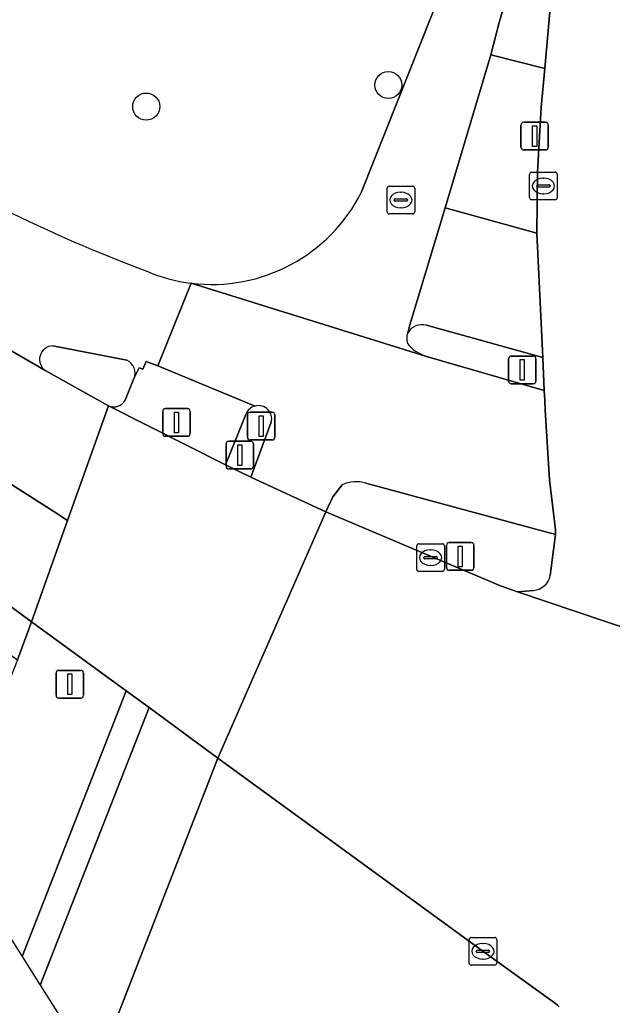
# Model space of a CAD drawing. Extents: x 160023 to 161302, y 384750 to 385707.
# Drawn here: x 160347.56 to 160368.97, y 384807.26 to 384842.86 of the extents above; entities that cross this region are included whole.
import ezdxf

# ---------------------------------------------------------------- set-up
doc = ezdxf.new("R2010")
doc.units = 0
for name, color, linetype in [('IMGEO_Berm_open', 7, 'Continuous'), ('IMGEO_Boom', 7, 'Continuous'), ('IMGEO_Drukknoppaal', 7, 'Continuous'), ('IMGEO_Fietspad_gesloten', 7, 'Continuous'), ('IMGEO_Fietspad_open', 7, 'Continuous'), ('IMGEO_Kolk', 7, 'Continuous'), ('IMGEO_Lichtmast', 7, 'Continuous'), ('IMGEO_Rijbaan_lokaal_open', 7, 'Continuous'), ('IMGEO_Rijbaan_regionaal_gesloten', 7, 'Continuous'), ('IMGEO_Rioolput', 7, 'Continuous'), ('IMGEO_Verkeerseiland_groen', 7, 'Continuous'), ('IMGEO_Verkeerseiland_open', 7, 'Continuous'), ('IMGEO_Verkeersregelinstallatiepaal', 7, 'Continuous'), ('IMGEO_Voetpad_open', 7, 'Continuous')]:
    doc.layers.add(name, color=color, linetype=linetype)

msp = doc.modelspace()

# ---------------------------------------------------------------- linework, layer by layer
at = {"layer": 'IMGEO_Berm_open'}
msp.add_lwpolyline([(160348.302, 384807.985), (160352.235, 384818.02), (160351.414, 384818.621), (160347.647, 384809.019), (160348.302, 384807.985)], dxfattribs=at)
at = {"layer": 'IMGEO_Boom'}
for centre in [(160360.879, 384840.503), (160352.132, 384839.725)]:
    msp.add_circle(centre, 0.489, dxfattribs=at)
at = {"layer": 'IMGEO_Drukknoppaal'}
for p, q in [((160355.788, 384827.785), (160355.788, 384828.585)), ((160355.788, 384828.585), (160355.788, 384827.785)), ((160355.888, 384828.685), (160356.678, 384828.685)), ((160356.678, 384828.685), (160355.888, 384828.685)), ((160356.778, 384828.585), (160356.778, 384827.785)), ((160356.778, 384827.785), (160356.778, 384828.585)), ((160356.678, 384827.685), (160355.888, 384827.685)), ((160355.888, 384827.685), (160356.678, 384827.685))]:
    msp.add_line(p, q, dxfattribs=at)
msp.add_lwpolyline([(160356.208, 384828.56), (160356.358, 384828.56), (160356.358, 384827.81), (160356.208, 384827.81), (160356.208, 384828.56)], dxfattribs=at)
for centre, start, end in [((160355.888, 384828.585), 90, 180), ((160355.888, 384828.585), 90, 180), ((160356.678, 384828.585), 0, 90), ((160356.678, 384828.585), 360, 90), ((160355.888, 384827.785), 180, 270), ((160355.888, 384827.785), 180, 270), ((160356.678, 384827.785), 270, 0), ((160356.678, 384827.785), 270, 0)]:
    msp.add_arc(centre, 0.1, start, end, dxfattribs=at)
at = {"layer": 'IMGEO_Fietspad_gesloten'}
for points in [[(160351.691, 384829.904), (160351.874, 384830.289), (160352.005, 384830.243), (160352.127, 384830.514), (160352.551, 384830.36), (160353.754, 384833.345)], [(160344.216, 384832.661), (160348.511, 384830.179)], [(160348.756, 384831.085), (160351.434, 384830.564)]]:
    msp.add_lwpolyline(points, dxfattribs=at)
for centre, radius, start, end in [((160371.672, 384885.723), 55.493, 243.5316, 249.4103), ((160354.538, 384839.438), 6.143, 247.194, 262.6665), ((160348.769, 384830.595), 0.49, 91.5043, 238.2318), ((160351.211, 384830.097), 0.518, 338.1038, 64.4474)]:
    msp.add_arc(centre, radius, start, end, dxfattribs=at)
at = {"layer": 'IMGEO_Fietspad_open'}
for points in [[(160364.583, 384841.599), (160364.885, 384842.758), (160365.474, 384844.774), (160366.304, 384847.937), (160366.376, 384848.149), (160366.607, 384848.835), (160364.986, 384849.429), (160359.909, 384836.643)], [(160361.578, 384831.558), (160361.657, 384831.842), (160362.925, 384836.068), (160364.583, 384841.599)], [(160366.545, 384828.773), (160366.526, 384829.12), (160366.51, 384829.468), (160362.257, 384830.703), (160362.215, 384830.711), (160353.754, 384833.345), (160352.551, 384830.36), (160356.062, 384828.907)], [(160353.754, 384833.345), (160362.215, 384830.711), (160362.257, 384830.703)], [(160360.068, 384826.12), (160366.918, 384824.272), (160366.919, 384824.431), (160366.694, 384826.248), (160366.545, 384828.773)], [(160356.651, 384828.326), (160355.916, 384826.34), (160358.617, 384825.081), (160358.868, 384825.629), (160359.211, 384826.062)], [(160350.3, 384804.832), (160354.717, 384816.187), (160352.235, 384818.02), (160348.302, 384807.985), (160350.3, 384804.832)]]:
    msp.add_lwpolyline(points, dxfattribs=at)
for centre, radius, start, end in [((160354.5, 384839.346), 6.047, 262.9175, 333.4495), ((160362.148, 384831.348), 0.607, 159.7585, 197.6244), ((160362.638, 384832.016), 1.367, 218.5477, 253.8035), ((160356.186, 384828.444), 0.48, 345.7969, 104.9867), ((160359.712, 384825.026), 1.15, 71.949, 115.7945)]:
    msp.add_arc(centre, radius, start, end, dxfattribs=at)
at = {"layer": 'IMGEO_Kolk'}
for p, q in [((160365.978, 384836.432), (160365.978, 384837.284)), ((160366.053, 384837.358), (160366.905, 384837.358)), ((160366.466, 384837.138), (160366.491, 384837.138)), ((160366.979, 384837.284), (160366.979, 384836.432)), ((160366.237, 384836.852), (160366.237, 384836.864)), ((160366.675, 384836.815), (160366.277, 384836.815)), ((160366.28, 384836.901), (160366.678, 384836.901)), ((160366.721, 384836.864), (160366.721, 384836.852)), ((160366.905, 384836.358), (160366.053, 384836.358)), ((160366.489, 384836.578), (160366.464, 384836.578)), ((160361.903, 384823.006), (160361.903, 384823.858)), ((160361.978, 384823.932), (160362.83, 384823.932)), ((160362.904, 384823.858), (160362.904, 384823.006)), ((160362.391, 384823.712), (160362.416, 384823.712)), ((160362.162, 384823.426), (160362.162, 384823.438)), ((160362.6, 384823.389), (160362.202, 384823.389)), ((160362.205, 384823.475), (160362.603, 384823.475)), ((160362.414, 384823.152), (160362.389, 384823.152)), ((160362.646, 384823.438), (160362.646, 384823.426)), ((160362.83, 384822.932), (160361.978, 384822.932)), ((160363.794, 384808.786), (160363.794, 384809.638)), ((160363.869, 384809.712), (160364.721, 384809.712)), ((160364.795, 384809.638), (160364.795, 384808.786)), ((160364.096, 384809.255), (160364.494, 384809.255)), ((160364.282, 384809.492), (160364.307, 384809.492)), ((160364.053, 384809.206), (160364.053, 384809.218)), ((160364.491, 384809.169), (160364.093, 384809.169)), ((160364.305, 384808.932), (160364.28, 384808.932)), ((160364.537, 384809.218), (160364.537, 384809.206)), ((160364.721, 384808.712), (160363.869, 384808.712))]:
    msp.add_line(p, q, dxfattribs=at)
for points in [[(160365.978, 384836.432), (160365.978, 384837.284)], [(160366.053, 384837.358), (160366.905, 384837.358)], [(160366.979, 384837.284), (160366.979, 384836.432)], [(160366.905, 384836.358), (160366.053, 384836.358)], [(160361.903, 384823.006), (160361.903, 384823.858)], [(160361.978, 384823.932), (160362.83, 384823.932)], [(160362.904, 384823.858), (160362.904, 384823.006)], [(160362.83, 384822.932), (160361.978, 384822.932)], [(160363.794, 384808.786), (160363.794, 384809.638)], [(160363.869, 384809.712), (160364.721, 384809.712)], [(160364.795, 384809.638), (160364.795, 384808.786)], [(160364.721, 384808.712), (160363.869, 384808.712)]]:
    msp.add_lwpolyline(points, dxfattribs=at)
for centre, radius, start, end in [((160366.055, 384837.282), 0.0765, 91.552, 178.448), ((160366.055, 384837.282), 0.0765, 91.552, 178.448), ((160366.903, 384837.282), 0.0765, 1.552, 88.448), ((160366.903, 384837.282), 0.0765, 1.552, 88.448), ((160366.277, 384836.861), 0.0403, 85.8775, 175.7526), ((160366.274, 384836.851), 0.0366, 178.938, 274.7102), ((160366.678, 384836.858), 0.043, 264.8664, 352.4533), ((160366.682, 384836.863), 0.0386, 1.7309, 96.639), ((160366.055, 384836.434), 0.0765, 181.552, 268.448), ((160366.055, 384836.434), 0.0765, 181.552, 268.448), ((160366.903, 384836.434), 0.0765, 271.552, 358.448), ((160366.903, 384836.434), 0.0765, 271.552, 358.448), ((160361.98, 384823.856), 0.0765, 91.552, 178.448), ((160361.98, 384823.856), 0.0765, 91.552, 178.448), ((160362.828, 384823.856), 0.0765, 1.552, 88.448), ((160362.828, 384823.856), 0.0765, 1.552, 88.448), ((160362.202, 384823.435), 0.0403, 85.8775, 175.7526), ((160362.199, 384823.425), 0.0366, 178.938, 274.7102), ((160362.603, 384823.432), 0.043, 264.8664, 352.4533), ((160362.607, 384823.437), 0.0386, 1.7309, 96.639), ((160361.98, 384823.008), 0.0765, 181.552, 268.448), ((160361.98, 384823.008), 0.0765, 181.552, 268.448), ((160362.828, 384823.008), 0.0765, 271.552, 358.448), ((160362.828, 384823.008), 0.0765, 271.552, 358.448), ((160363.871, 384809.636), 0.0765, 91.552, 178.448), ((160363.871, 384809.636), 0.0765, 91.552, 178.448), ((160364.719, 384809.636), 0.0765, 1.552, 88.448), ((160364.719, 384809.636), 0.0765, 1.552, 88.448), ((160364.093, 384809.215), 0.0403, 85.8775, 175.7526), ((160364.498, 384809.217), 0.0386, 1.7309, 96.639), ((160364.09, 384809.205), 0.0366, 178.938, 274.7102), ((160364.494, 384809.212), 0.043, 264.8664, 352.4533), ((160363.871, 384808.788), 0.0765, 181.552, 268.448), ((160363.871, 384808.788), 0.0765, 181.552, 268.448), ((160364.719, 384808.788), 0.0765, 271.552, 358.448), ((160364.719, 384808.788), 0.0765, 271.552, 358.448)]:
    msp.add_arc(centre, radius, start, end, dxfattribs=at)
for centre, major_axis, ratio, start_param, end_param in [((160366.465, 384836.858), (-0.387, 0.002), 0.722429, 4.712389, 7.853982), ((160366.49, 384836.858), (-0.39, 0.002), 0.717154, 1.570796, 4.712389), ((160362.39, 384823.432), (-0.387, 0.002), 0.722429, 4.712389, 7.853982), ((160362.415, 384823.432), (-0.39, 0.002), 0.717154, 1.570796, 4.712389), ((160364.281, 384809.212), (-0.387, 0.002), 0.722429, 4.712389, 7.853982), ((160364.306, 384809.212), (-0.39, 0.002), 0.717154, 1.570796, 4.712389)]:
    msp.add_ellipse(centre, major_axis=major_axis, ratio=ratio, start_param=start_param, end_param=end_param, dxfattribs=at)
at = {"layer": 'IMGEO_Lichtmast'}
for p, q in [((160365.766, 384839.159), (160366.556, 384839.159)), ((160366.556, 384839.159), (160365.766, 384839.159)), ((160365.666, 384838.259), (160365.666, 384839.059)), ((160365.666, 384839.059), (160365.666, 384838.259)), ((160366.656, 384839.059), (160366.656, 384838.259)), ((160366.656, 384838.259), (160366.656, 384839.059)), ((160366.556, 384838.159), (160365.766, 384838.159)), ((160365.766, 384838.159), (160366.556, 384838.159)), ((160362.978, 384823.075), (160362.978, 384823.875)), ((160362.978, 384823.875), (160362.978, 384823.075)), ((160363.078, 384823.975), (160363.868, 384823.975)), ((160363.868, 384823.975), (160363.078, 384823.975)), ((160363.968, 384823.875), (160363.968, 384823.075)), ((160363.968, 384823.075), (160363.968, 384823.875)), ((160363.868, 384822.975), (160363.078, 384822.975)), ((160363.078, 384822.975), (160363.868, 384822.975))]:
    msp.add_line(p, q, dxfattribs=at)
for points in [[(160366.086, 384839.034), (160366.236, 384839.034), (160366.236, 384838.284), (160366.086, 384838.284), (160366.086, 384839.034)], [(160363.398, 384823.85), (160363.548, 384823.85), (160363.548, 384823.1), (160363.398, 384823.1), (160363.398, 384823.85)]]:
    msp.add_lwpolyline(points, dxfattribs=at)
for centre, start, end in [((160365.766, 384839.059), 90, 180), ((160365.766, 384839.059), 90, 180), ((160366.556, 384839.059), 0, 90), ((160366.556, 384839.059), 360, 90), ((160365.766, 384838.259), 180, 270), ((160365.766, 384838.259), 180, 270), ((160366.556, 384838.259), 270, 0), ((160366.556, 384838.259), 270, 0), ((160363.078, 384823.875), 90, 180), ((160363.078, 384823.875), 90, 180), ((160363.868, 384823.875), 0, 90), ((160363.868, 384823.875), 360, 90), ((160363.078, 384823.075), 180, 270), ((160363.078, 384823.075), 180, 270), ((160363.868, 384823.075), 270, 0), ((160363.868, 384823.075), 270, 0)]:
    msp.add_arc(centre, 0.1, start, end, dxfattribs=at)
at = {"layer": 'IMGEO_Rijbaan_lokaal_open'}
for points in [[(160367.254, 384847.584), (160366.921, 384845.484), (160366.529, 384841.103), (160366.403, 384839.701), (160366.261, 384837.353), (160366.237, 384835.154), (160366.464, 384830.664), (160366.51, 384829.468), (160366.526, 384829.12), (160366.545, 384828.773), (160366.694, 384826.248), (160366.919, 384824.431), (160366.918, 384824.272), (160366.726, 384822.786)], [(160366.117, 384822.247), (160365.546, 384822.202), (160371.937, 384820.045), (160379.102, 384818.032)]]:
    msp.add_lwpolyline(points, dxfattribs=at)
msp.add_arc((160366.066, 384822.918), 0.673, 274.3391, 348.6823, dxfattribs=at)
at = {"layer": 'IMGEO_Rijbaan_regionaal_gesloten'}
for points in [[(160278.721, 384903.829), (160283.38, 384897.128), (160294.079, 384881.132), (160300.332, 384871.781), (160306.471, 384862.604), (160310.304, 384857.441), (160312.883, 384853.877), (160318.734, 384847.905), (160322.424, 384844.359), (160328.889, 384838.877), (160333.153, 384835.618), (160337.416, 384832.359), (160348.837, 384825.071), (160349.294, 384824.771), (160350.775, 384828.914), (160348.511, 384830.179), (160344.216, 384832.661), (160343.421, 384833.12), (160343.236, 384833.237)], [(160371.937, 384820.045), (160365.546, 384822.202), (160365.378, 384822.256), (160364.926, 384822.412), (160358.617, 384825.081), (160354.717, 384816.187), (160364.296, 384809.213), (160366.916, 384807.322), (160366.991, 384807.267), (160367.054, 384807.21)]]:
    msp.add_lwpolyline(points, dxfattribs=at)
for points in [[(160278.721, 384903.829), (160300.951, 384867.029), (160311.993, 384852.061), (160332.01, 384833.689), (160333.127, 384831.927), (160346.211, 384822.424), (160347.987, 384821.115), (160349.294, 384824.771), (160348.837, 384825.071), (160337.416, 384832.359), (160333.153, 384835.618), (160328.889, 384838.877), (160322.424, 384844.359), (160318.734, 384847.905), (160312.883, 384853.877), (160310.304, 384857.441), (160306.471, 384862.604), (160300.332, 384871.781), (160294.079, 384881.132), (160283.38, 384897.128)], [(160358.617, 384825.081), (160355.916, 384826.34), (160355.002, 384826.783), (160350.775, 384828.914), (160349.294, 384824.771), (160347.987, 384821.115), (160351.414, 384818.621), (160352.235, 384818.02), (160354.717, 384816.187)]]:
    msp.add_lwpolyline(points, close=True, dxfattribs=at)
at = {"layer": 'IMGEO_Rioolput'}
for p, q in [((160360.831, 384835.924), (160360.831, 384836.776)), ((160360.906, 384836.85), (160361.758, 384836.85)), ((160361.832, 384836.776), (160361.832, 384835.924)), ((160361.09, 384836.344), (160361.09, 384836.356)), ((160361.528, 384836.307), (160361.13, 384836.307)), ((160361.133, 384836.393), (160361.531, 384836.393)), ((160361.319, 384836.63), (160361.344, 384836.63)), ((160361.574, 384836.356), (160361.574, 384836.344)), ((160361.342, 384836.07), (160361.317, 384836.07)), ((160361.758, 384835.85), (160360.906, 384835.85))]:
    msp.add_line(p, q, dxfattribs=at)
for points in [[(160360.831, 384835.924), (160360.831, 384836.776)], [(160360.906, 384836.85), (160361.758, 384836.85)], [(160361.832, 384836.776), (160361.832, 384835.924)], [(160361.758, 384835.85), (160360.906, 384835.85)]]:
    msp.add_lwpolyline(points, dxfattribs=at)
for centre, radius, start, end in [((160360.908, 384836.774), 0.0765, 91.552, 178.448), ((160360.908, 384836.774), 0.0765, 91.552, 178.448), ((160361.756, 384836.774), 0.0765, 1.552, 88.448), ((160361.756, 384836.774), 0.0765, 1.552, 88.448), ((160361.13, 384836.353), 0.0403, 85.8775, 175.7526), ((160361.127, 384836.343), 0.0366, 178.938, 274.7102), ((160361.531, 384836.35), 0.043, 264.8664, 352.4533), ((160361.535, 384836.355), 0.0386, 1.7309, 96.639), ((160360.908, 384835.926), 0.0765, 181.552, 268.448), ((160360.908, 384835.926), 0.0765, 181.552, 268.448), ((160361.756, 384835.926), 0.0765, 271.552, 358.448), ((160361.756, 384835.926), 0.0765, 271.552, 358.448)]:
    msp.add_arc(centre, radius, start, end, dxfattribs=at)
for centre, major_axis, ratio, start_param, end_param in [((160361.318, 384836.35), (-0.387, 0.002), 0.722429, 4.712389, 7.853982), ((160361.343, 384836.35), (-0.39, 0.002), 0.717154, 1.570796, 4.712389)]:
    msp.add_ellipse(centre, major_axis=major_axis, ratio=ratio, start_param=start_param, end_param=end_param, dxfattribs=at)
at = {"layer": 'IMGEO_Verkeerseiland_groen'}
msp.add_lwpolyline([(160367.054, 384807.21), (160366.991, 384807.267), (160366.916, 384807.322), (160364.296, 384809.213), (160354.717, 384816.187), (160350.3, 384804.832)], dxfattribs=at)
at = {"layer": 'IMGEO_Verkeerseiland_open'}
for points in [[(160366.304, 384847.937), (160365.474, 384844.774), (160364.885, 384842.758), (160364.583, 384841.599), (160366.529, 384841.103), (160366.921, 384845.484), (160367.254, 384847.584)], [(160362.257, 384830.703), (160366.51, 384829.468), (160366.464, 384830.664), (160362.259, 384831.826)], [(160351.434, 384830.564), (160348.756, 384831.085)], [(160348.511, 384830.179), (160350.775, 384828.914)], [(160351.373, 384829.121), (160351.691, 384829.904)], [(160355.733, 384828.601), (160355.002, 384826.783), (160355.916, 384826.34), (160356.651, 384828.326)], [(160359.211, 384826.062), (160358.868, 384825.629), (160358.617, 384825.081), (160364.926, 384822.412), (160365.378, 384822.256), (160365.546, 384822.202), (160366.117, 384822.247)], [(160366.726, 384822.786), (160366.918, 384824.272), (160360.068, 384826.12)]]:
    msp.add_lwpolyline(points, dxfattribs=at)
for points in [[(160366.529, 384841.103), (160364.583, 384841.599), (160362.925, 384836.068), (160366.237, 384835.154), (160366.261, 384837.353), (160366.403, 384839.701)], [(160333.127, 384831.927), (160335.359, 384828.406), (160347.479, 384819.746), (160347.987, 384821.115), (160346.211, 384822.424)]]:
    msp.add_lwpolyline(points, close=True, dxfattribs=at)
for centre, radius, start, end in [((160362.101, 384831.228), 0.619, 75.2348, 147.7283), ((160362.148, 384831.348), 0.607, 159.7585, 197.6244), ((160348.769, 384830.595), 0.49, 91.5043, 238.2318), ((160362.638, 384832.016), 1.367, 218.5477, 253.8035), ((160351.211, 384830.097), 0.518, 338.1038, 64.4474), ((160350.956, 384829.359), 0.48, 247.8495, 330.3375), ((160356.184, 384828.446), 0.477, 104.8153, 161.0359), ((160356.186, 384828.444), 0.48, 345.7969, 104.9867), ((160359.712, 384825.026), 1.15, 71.949, 115.7945), ((160366.066, 384822.918), 0.673, 274.3391, 348.6823)]:
    msp.add_arc(centre, radius, start, end, dxfattribs=at)
at = {"layer": 'IMGEO_Verkeersregelinstallatiepaal'}
for p, q in [((160365.22, 384829.812), (160365.22, 384830.612)), ((160365.22, 384830.612), (160365.22, 384829.812)), ((160365.32, 384830.712), (160366.11, 384830.712)), ((160366.11, 384830.712), (160365.32, 384830.712)), ((160366.21, 384830.612), (160366.21, 384829.812)), ((160366.21, 384829.812), (160366.21, 384830.612)), ((160366.11, 384829.712), (160365.32, 384829.712)), ((160365.32, 384829.712), (160366.11, 384829.712)), ((160352.73, 384827.915), (160352.73, 384828.715)), ((160352.73, 384828.715), (160352.73, 384827.915)), ((160352.83, 384828.815), (160353.62, 384828.815)), ((160353.62, 384828.815), (160352.83, 384828.815)), ((160353.72, 384828.715), (160353.72, 384827.915)), ((160353.72, 384827.915), (160353.72, 384828.715)), ((160353.62, 384827.815), (160352.83, 384827.815)), ((160352.83, 384827.815), (160353.62, 384827.815)), ((160355.016, 384826.737), (160355.016, 384827.537)), ((160355.016, 384827.537), (160355.016, 384826.737)), ((160355.116, 384827.637), (160355.906, 384827.637)), ((160355.906, 384827.637), (160355.116, 384827.637)), ((160356.006, 384827.537), (160356.006, 384826.737)), ((160356.006, 384826.737), (160356.006, 384827.537)), ((160355.906, 384826.637), (160355.116, 384826.637)), ((160355.116, 384826.637), (160355.906, 384826.637)), ((160348.877, 384818.459), (160348.877, 384819.259)), ((160348.877, 384819.259), (160348.877, 384818.459)), ((160348.977, 384819.359), (160349.767, 384819.359)), ((160349.767, 384819.359), (160348.977, 384819.359)), ((160349.867, 384819.259), (160349.867, 384818.459)), ((160349.867, 384818.459), (160349.867, 384819.259)), ((160349.767, 384818.359), (160348.977, 384818.359)), ((160348.977, 384818.359), (160349.767, 384818.359))]:
    msp.add_line(p, q, dxfattribs=at)
for points in [[(160365.64, 384830.587), (160365.79, 384830.587), (160365.79, 384829.837), (160365.64, 384829.837), (160365.64, 384830.587)], [(160353.15, 384828.69), (160353.3, 384828.69), (160353.3, 384827.94), (160353.15, 384827.94), (160353.15, 384828.69)], [(160355.436, 384827.512), (160355.586, 384827.512), (160355.586, 384826.762), (160355.436, 384826.762), (160355.436, 384827.512)], [(160349.297, 384819.234), (160349.447, 384819.234), (160349.447, 384818.484), (160349.297, 384818.484), (160349.297, 384819.234)]]:
    msp.add_lwpolyline(points, dxfattribs=at)
for centre, start, end in [((160365.32, 384830.612), 90, 180), ((160365.32, 384830.612), 90, 180), ((160366.11, 384830.612), 0, 90), ((160366.11, 384830.612), 360, 90), ((160365.32, 384829.812), 180, 270), ((160365.32, 384829.812), 180, 270), ((160366.11, 384829.812), 270, 0), ((160366.11, 384829.812), 270, 0), ((160352.83, 384828.715), 90, 180), ((160352.83, 384828.715), 90, 180), ((160353.62, 384828.715), 0, 90), ((160353.62, 384828.715), 360, 90), ((160352.83, 384827.915), 180, 270), ((160352.83, 384827.915), 180, 270), ((160353.62, 384827.915), 270, 0), ((160353.62, 384827.915), 270, 0), ((160355.116, 384827.537), 90, 180), ((160355.116, 384827.537), 90, 180), ((160355.906, 384827.537), 0, 90), ((160355.906, 384827.537), 360, 90), ((160355.116, 384826.737), 180, 270), ((160355.116, 384826.737), 180, 270), ((160355.906, 384826.737), 270, 0), ((160355.906, 384826.737), 270, 0), ((160348.977, 384819.259), 90, 180), ((160348.977, 384819.259), 90, 180), ((160349.767, 384819.259), 0, 90), ((160349.767, 384819.259), 360, 90), ((160348.977, 384818.459), 180, 270), ((160348.977, 384818.459), 180, 270), ((160349.767, 384818.459), 270, 0), ((160349.767, 384818.459), 270, 0)]:
    msp.add_arc(centre, 0.1, start, end, dxfattribs=at)
at = {"layer": 'IMGEO_Voetpad_open'}
for points in [[(160359.909, 384836.643), (160364.986, 384849.429), (160366.266, 384852.652)], [(160366.237, 384835.154), (160362.925, 384836.068), (160361.657, 384831.842), (160361.578, 384831.558)], [(160362.259, 384831.826), (160366.464, 384830.664), (160366.237, 384835.154)], [(160352.551, 384830.36), (160352.127, 384830.514), (160352.005, 384830.243), (160351.874, 384830.289), (160351.691, 384829.904), (160351.373, 384829.121)], [(160356.062, 384828.907), (160352.551, 384830.36)], [(160350.775, 384828.914), (160355.002, 384826.783), (160355.733, 384828.601)], [(160344.939, 384813.291), (160347.647, 384809.019), (160351.414, 384818.621), (160347.987, 384821.115), (160347.479, 384819.746), (160344.939, 384813.291)]]:
    msp.add_lwpolyline(points, dxfattribs=at)
for centre, radius, start, end in [((160354.5, 384839.346), 6.047, 262.9175, 333.4495), ((160371.672, 384885.723), 55.493, 243.5316, 249.4103), ((160354.538, 384839.438), 6.143, 247.194, 262.6665), ((160362.101, 384831.228), 0.619, 75.2348, 147.7283), ((160350.956, 384829.359), 0.48, 247.8495, 330.3375), ((160356.184, 384828.446), 0.477, 104.8153, 161.0359)]:
    msp.add_arc(centre, radius, start, end, dxfattribs=at)

doc.saveas('drawing.dxf')
